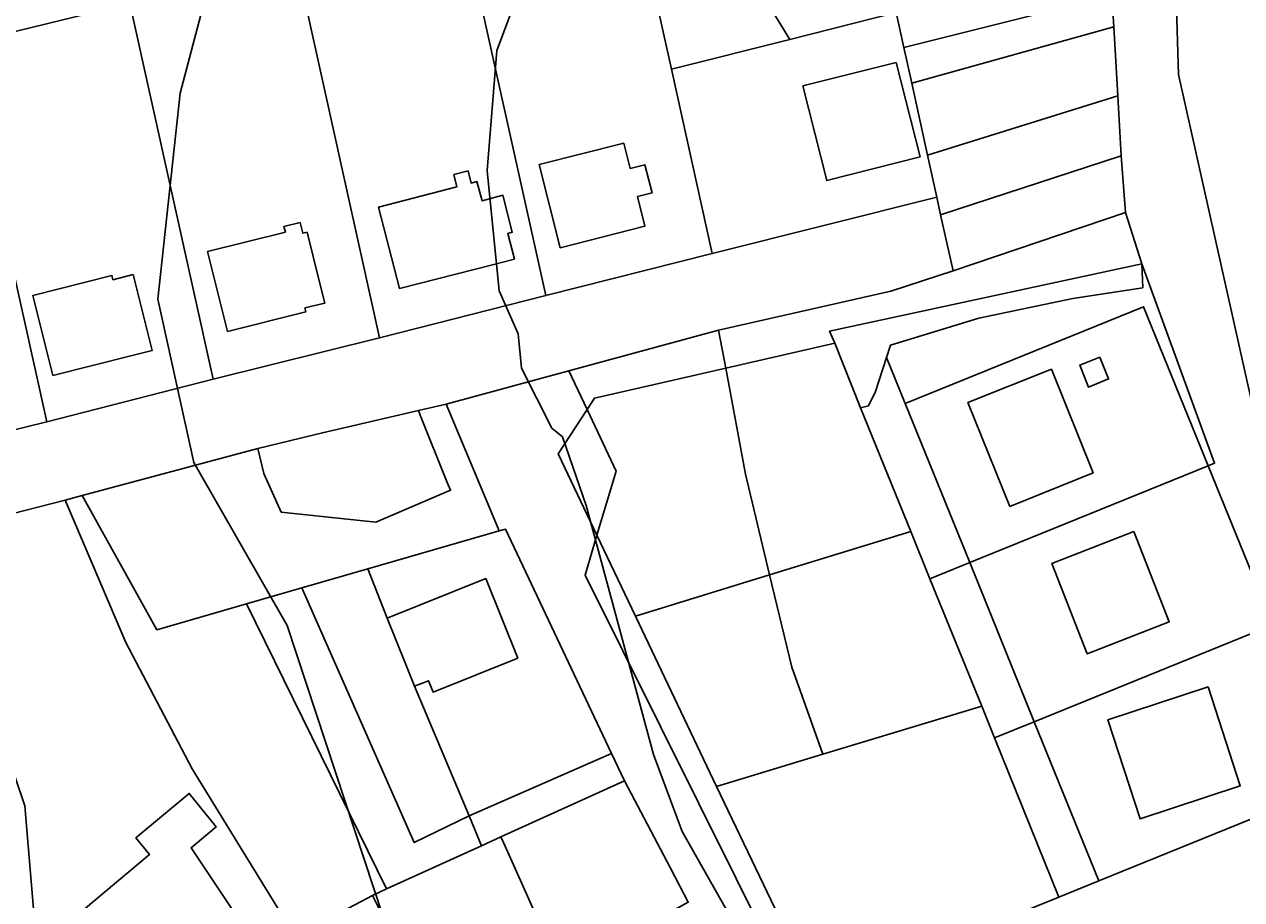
# Model space of a CAD drawing. Extents: x -510989 to -501240, y -1184665 to -1176098.
# Drawn here: x -503763.2 to -503621.3, y -1181830.9 to -1181729 of the extents above; entities that cross this region are included whole.
import ezdxf

# ---------------------------------------------------------------- set-up
doc = ezdxf.new("R2010")
doc.units = 0
for name, color, linetype in [('orna_puda', 7, 'Continuous'), ('ostatni_plocha_x_draha', 7, 'Continuous'), ('ostatni_plocha_x_jina_plocha', 7, 'Continuous'), ('ostatni_plocha_x_neplodna_puda', 7, 'Continuous'), ('ostatni_plocha_x_ostatni_komunikace', 7, 'Continuous'), ('STAV_zaplavove_uzemi', 7, 'Continuous'), ('trvaly_travni_porost', 7, 'Continuous'), ('vodni_plocha_x_zamokrena_plocha', 7, 'Continuous'), ('vrstevnice_01', 7, 'Continuous'), ('vrstevnice_02', 7, 'Continuous'), ('vrstevnice_03', 7, 'Continuous'), ('zahrada', 7, 'Continuous'), ('zastavena_plocha_a_nadvori', 7, 'Continuous')]:
    doc.layers.add(name, color=color, linetype=linetype)

msp = doc.modelspace()

# ---------------------------------------------------------------- linework, layer by layer
at = {"layer": 'orna_puda'}
for points in [[(-503656.79, -1181749.1), (-503656.36, -1181751.14), (-503654.89, -1181757.68), (-503662.15, -1181760.03), (-503682.23, -1181764.59), (-503699.71, -1181769.34), (-503713.98, -1181773.2), (-503717.23, -1181773.96), (-503728.42, -1181776.54), (-503735.94, -1181778.36), (-503756.41, -1181783.86), (-503758.41, -1181784.38), (-503779.79, -1181789.87), (-503796.24, -1181794.25), (-503797.73, -1181787.57), (-503798.37, -1181784.69), (-503779.94, -1181780.06), (-503760.53, -1181775.28), (-503741.16, -1181770.31), (-503721.75, -1181765.49), (-503702.37, -1181760.56), (-503682.98, -1181755.68)], [(-503707.8, -1181787.97), (-503707.08, -1181787.77), (-503694.72, -1181813.9), (-503711.31, -1181821.16), (-503717.66, -1181806.07), (-503716.03, -1181805.43), (-503715.49, -1181806.75), (-503705.64, -1181802.79), (-503709.38, -1181793.5), (-503720.86, -1181798.12), (-503723.12, -1181792.39)]]:
    msp.add_lwpolyline(points, close=True, dxfattribs=at)
at = {"layer": 'ostatni_plocha_x_draha'}
msp.add_lwpolyline([(-503583.52, -1181611.36), (-503586.57, -1181647.49), (-503579.22, -1181699.74), (-503556.11, -1181742.89), (-503555.72, -1181773.46), (-503612.42, -1181794.77), (-503619.35, -1181776.32), (-503628.64, -1181734.82), (-503630.08, -1181687.15), (-503632.14, -1181644.8)], dxfattribs=at)
at = {"layer": 'ostatni_plocha_x_jina_plocha'}
for points in [[(-503660.49, -1181773.14), (-503632.7, -1181761.86), (-503625.18, -1181780.4), (-503652.97, -1181791.67)], [(-503637.81, -1181767.73), (-503640.15, -1181768.66), (-503639.13, -1181771.22), (-503636.79, -1181770.28)], [(-503643.43, -1181769.12), (-503653.18, -1181773.03), (-503648.29, -1181785.12), (-503638.59, -1181781.2)], [(-503625.18, -1181780.4), (-503617.66, -1181798.93), (-503645.45, -1181810.21), (-503652.97, -1181791.67)], [(-503633.83, -1181788.04), (-503643.38, -1181791.76), (-503639.27, -1181802.29), (-503629.72, -1181798.57)], [(-503657.61, -1181793.55), (-503652.97, -1181791.67), (-503645.45, -1181810.21), (-503650.09, -1181812.09), (-503651.56, -1181808.4)], [(-503650.09, -1181812.09), (-503645.45, -1181810.21), (-503637.93, -1181828.74), (-503642.57, -1181830.62)]]:
    msp.add_lwpolyline(points, close=True, dxfattribs=at)
at = {"layer": 'ostatni_plocha_x_neplodna_puda'}
for points in [[(-503617.66, -1181798.93), (-503610.14, -1181817.47), (-503612.17, -1181818.3), (-503637.93, -1181828.74), (-503645.45, -1181810.21)], [(-503625.19, -1181806.15), (-503636.87, -1181809.97), (-503633.12, -1181821.52), (-503621.43, -1181817.68)]]:
    msp.add_lwpolyline(points, close=True, dxfattribs=at)
at = {"layer": 'ostatni_plocha_x_ostatni_komunikace'}
for points in [[(-503630.08, -1181687.15), (-503628.64, -1181734.82), (-503619.35, -1181776.32)], [(-503617.66, -1181798.93), (-503625.18, -1181780.4), (-503624.43, -1181780.09), (-503632.9, -1181756.88), (-503634.81, -1181750.87), (-503635.3, -1181744.3), (-503635.71, -1181737.31), (-503636.19, -1181729.25), (-503636.4, -1181725.57)], [(-503685.77, -1181831.23), (-503687.86, -1181827.25), (-503693.22, -1181817.07), (-503694.72, -1181813.9), (-503707.08, -1181787.77), (-503707.8, -1181787.97), (-503713.98, -1181773.2), (-503699.71, -1181769.34), (-503697.57, -1181773.84), (-503700.95, -1181778.98), (-503696.41, -1181788.49), (-503697.79, -1181793.12), (-503675.79, -1181837.26)], [(-503670.82, -1181842.1), (-503642.57, -1181830.62), (-503637.93, -1181828.74), (-503612.17, -1181818.3)]]:
    msp.add_lwpolyline(points, dxfattribs=at)
for points in [[(-503663.94, -1181771.73), (-503662.67, -1181767.76), (-503660.49, -1181773.14), (-503652.97, -1181791.67), (-503657.61, -1181793.55), (-503659.82, -1181788.04), (-503665.68, -1181773.63), (-503664.78, -1181773.42)], [(-503696.41, -1181788.49), (-503691.91, -1181797.92), (-503682.49, -1181817.73), (-503672.47, -1181838.64), (-503675.79, -1181837.26), (-503697.79, -1181793.12)], [(-503651.56, -1181808.4), (-503650.09, -1181812.09), (-503642.57, -1181830.62), (-503670.82, -1181842.1), (-503672.47, -1181838.64), (-503682.49, -1181817.73), (-503670.07, -1181813.98)]]:
    msp.add_lwpolyline(points, close=True, dxfattribs=at)
at = {"layer": 'STAV_zaplavove_uzemi'}
msp.add_spline([(-502250.32, -1184002.61), (-502355.07, -1183875.41), (-502442.37, -1183790.61), (-502477.29, -1183700.82), (-502532.16, -1183578.61), (-502567.08, -1183448.91), (-502626.05, -1183402.34), (-502705.41, -1183380.59), (-502814.2, -1183349.87), (-502882.03, -1183297.39), (-502931.95, -1183237.24), (-503042.02, -1183107.97), (-503139.64, -1183018.94), (-503222.14, -1182957.59), (-503308.56, -1182839.96), (-503316.24, -1182784.92), (-503330.32, -1182756.77), (-503348.24, -1182719.65), (-503334.16, -1182651.82), (-503323.92, -1182595.5), (-503313.68, -1182526.39), (-503294.1, -1182480.5), (-503251.86, -1182396.03), (-503229.34, -1182314.37), (-503216.1, -1182227.15), (-503242.43, -1182174.5), (-503271.86, -1182129.59), (-503287.34, -1182081.58), (-503343.88, -1182028.1), (-503361.79, -1182008.91), (-503396.35, -1181952.59), (-503442.43, -1181933.39), (-503497.46, -1181888.6), (-503525.62, -1181860.44), (-503528.18, -1181837.4), (-503548.66, -1181767.01), (-503558.9, -1181729.89), (-503576.82, -1181682.53), (-503578.1, -1181621.1), (-503567.86, -1181572.46), (-503552.5, -1181536.63), (-503538.04, -1181458.36), (-503518.33, -1181411.9), (-503509.88, -1181341.51), (-503497.21, -1181207.63), (-503499.77, -1181097.56), (-503498.02, -1181031.35), (-503510.82, -1180970.85), (-503549.22, -1180952.23), (-503571.32, -1180940.6), (-503605.07, -1180937.11), (-503651.61, -1180939.44), (-503671.39, -1180917.33), (-503679.53, -1180892.89), (-503713.27, -1180871.95), (-503727.24, -1180859.15), (-503734.22, -1180833.55), (-503728.4, -1180799.81), (-503741.2, -1180770.72), (-503722.82, -1180725.17), (-503721.54, -1180703.41), (-503731.78, -1180697.01), (-503767.61, -1180699.57), (-503790.65, -1180697.01), (-503817.53, -1180697.01), (-503861.04, -1180686.77), (-503889.2, -1180675.25), (-503900.72, -1180668.85), (-503953.2, -1180679.09), (-503997.99, -1180697.01), (-504063.27, -1180722.61), (-504109.34, -1180749.49), (-504142.62, -1180776.36), (-504177.18, -1180796.84), (-504211.73, -1180817.32), (-504414.98, -1180961.5), (-504472.7, -1180998.11), (-504544.51, -1181068.5), (-504600.82, -1181143.12), (-504621.94, -1181196.62), (-504641.65, -1181267.01), (-504660.25, -1181350.62), (-504634.7, -1181398.32), (-504617.66, -1181447.72), (-504600.62, -1181492.01), (-504587, -1181548.23), (-504592.11, -1181628.29), (-504569.96, -1181682.81), (-504568.26, -1181664.07), (-504554.63, -1181621.48), (-504547.82, -1181597.63)], degree=3, dxfattribs=at)
at = {"layer": 'trvaly_travni_porost'}
for points in [[(-503665.21, -1181712.56), (-503637.63, -1181705.14), (-503636.4, -1181725.57), (-503660.66, -1181731.65), (-503661.55, -1181727.6), (-503673.92, -1181730.73), (-503682.52, -1181716.72)], [(-503712.03, -1181717.01), (-503731.44, -1181721.78), (-503750.87, -1181726.56), (-503770.3, -1181731.29), (-503789.7, -1181736.11), (-503808.21, -1181740.5), (-503807.71, -1181742.65), (-503831.17, -1181748.32), (-503943.7, -1181777.65), (-503977.42, -1181787.41), (-503979.66, -1181779.28), (-503948.94, -1181770.1), (-503923.44, -1181763.61), (-503922.24, -1181766.48), (-503893.25, -1181760.52), (-503870.47, -1181755), (-503870.43, -1181752.01), (-503832.89, -1181740.56), (-503771.12, -1181725.69), (-503750.58, -1181722.17), (-503692.61, -1181712.23)], [(-503691.22, -1181718.49), (-503682.52, -1181716.72), (-503673.92, -1181730.73), (-503687.73, -1181734.2)], [(-503636.19, -1181729.25), (-503659.73, -1181735.83), (-503660.66, -1181731.65), (-503636.4, -1181725.57)], [(-503661.55, -1181727.6), (-503660.66, -1181731.65), (-503659.73, -1181735.83), (-503657.88, -1181744.2), (-503656.79, -1181749.1), (-503682.98, -1181755.68), (-503687.73, -1181734.2), (-503673.92, -1181730.73)], [(-503659.73, -1181735.83), (-503636.19, -1181729.25), (-503635.71, -1181737.31), (-503657.88, -1181744.2)], [(-503770.3, -1181731.29), (-503760.53, -1181775.28), (-503779.94, -1181780.06), (-503789.7, -1181736.11)], [(-503672.41, -1181736.14), (-503669.64, -1181747.16), (-503658.75, -1181744.41), (-503661.56, -1181733.43)], [(-503657.88, -1181744.2), (-503635.71, -1181737.31), (-503635.3, -1181744.3), (-503656.36, -1181751.14), (-503656.79, -1181749.1)], [(-503634.81, -1181750.87), (-503654.89, -1181757.68), (-503656.36, -1181751.14), (-503635.3, -1181744.3)], [(-503632.81, -1181759.67), (-503640.95, -1181760.9), (-503651.92, -1181763.21), (-503662.21, -1181766.34), (-503662.67, -1181767.76), (-503663.94, -1181771.73), (-503664.78, -1181773.42), (-503665.68, -1181773.63), (-503668.7, -1181766.1), (-503669.31, -1181764.69), (-503632.9, -1181756.88)], [(-503632.81, -1181759.67), (-503632.9, -1181756.88), (-503624.43, -1181780.09), (-503625.18, -1181780.4), (-503632.7, -1181761.86), (-503660.49, -1181773.14), (-503662.67, -1181767.76), (-503662.21, -1181766.34), (-503651.92, -1181763.21), (-503640.95, -1181760.9)], [(-503668.7, -1181766.1), (-503665.68, -1181773.63), (-503659.82, -1181788.04), (-503676.29, -1181793.1), (-503679.12, -1181781.35), (-503681.41, -1181769.02)], [(-503681.41, -1181769.02), (-503679.12, -1181781.35), (-503676.29, -1181793.1), (-503691.91, -1181797.92), (-503696.41, -1181788.49), (-503694.16, -1181781), (-503697.57, -1181773.84), (-503696.7, -1181772.51)], [(-503697.57, -1181773.84), (-503694.16, -1181781), (-503696.41, -1181788.49), (-503700.95, -1181778.98)]]:
    msp.add_lwpolyline(points, close=True, dxfattribs=at)
at = {"layer": 'vodni_plocha_x_zamokrena_plocha'}
for points in [[(-503634.81, -1181750.87), (-503632.9, -1181756.88), (-503669.31, -1181764.69), (-503668.7, -1181766.1), (-503681.41, -1181769.02), (-503682.23, -1181764.59), (-503662.15, -1181760.03), (-503654.89, -1181757.68)], [(-503682.23, -1181764.59), (-503681.41, -1181769.02), (-503696.7, -1181772.51), (-503697.57, -1181773.84), (-503699.71, -1181769.34)], [(-503659.82, -1181788.04), (-503657.61, -1181793.55), (-503651.56, -1181808.4), (-503670.07, -1181813.98), (-503673.7, -1181803.86), (-503676.29, -1181793.1)], [(-503676.29, -1181793.1), (-503673.7, -1181803.86), (-503670.07, -1181813.98), (-503682.49, -1181817.73), (-503691.91, -1181797.92)]]:
    msp.add_lwpolyline(points, close=True, dxfattribs=at)
at = {"layer": 'vrstevnice_01'}
msp.add_lwpolyline([(-503790.5, -1181640), (-503787.31, -1181661), (-503785.19, -1181686), (-503788, -1181706), (-503793.5, -1181739), (-503792.81, -1181743), (-503793.19, -1181747), (-503791.09, -1181761), (-503787.5, -1181772), (-503782.41, -1181783), (-503766.5, -1181810), (-503763.09, -1181820), (-503761.59, -1181838), (-503764.09, -1181857), (-503762.91, -1181871), (-503759.09, -1181880), (-503757.31, -1181882), (-503755.59, -1181895)], dxfattribs=at)
at = {"layer": 'vrstevnice_02'}
msp.add_lwpolyline([(-503547, -1182020), (-503561.31, -1182015), (-503571.09, -1182010), (-503586.59, -1182000), (-503619.81, -1181986), (-503633.31, -1181977), (-503642.41, -1181969), (-503673.81, -1181927), (-503674.41, -1181923), (-503673.31, -1181918), (-503678.31, -1181910), (-503685.5, -1181891), (-503688.41, -1181886), (-503706.09, -1181868), (-503715.69, -1181850), (-503732.5, -1181799), (-503743.41, -1181780), (-503747.59, -1181761), (-503745, -1181737), (-503738.91, -1181714), (-503736.5, -1181674), (-503734.41, -1181662), (-503726.09, -1181637)], dxfattribs=at)
at = {"layer": 'vrstevnice_03'}
msp.add_lwpolyline([(-503639, -1181892), (-503639.5, -1181886), (-503641.19, -1181881), (-503644.41, -1181878), (-503645, -1181876), (-503651.31, -1181870), (-503651.91, -1181869), (-503668.31, -1181851), (-503677.69, -1181838), (-503679, -1181835), (-503680.81, -1181833), (-503686.5, -1181823), (-503689.81, -1181814), (-503697.69, -1181785), (-503700.41, -1181777), (-503701.69, -1181776), (-503705.19, -1181769), (-503705.59, -1181765), (-503707.81, -1181760), (-503709.19, -1181746), (-503708.09, -1181732), (-503700.19, -1181711)], dxfattribs=at)
at = {"layer": 'zahrada'}
for points in [[(-503712.03, -1181717.01), (-503692.61, -1181712.23), (-503691.22, -1181718.49), (-503687.73, -1181734.2), (-503682.98, -1181755.68), (-503702.37, -1181760.56)], [(-503712.03, -1181717.01), (-503702.37, -1181760.56), (-503721.75, -1181765.49), (-503731.44, -1181721.78)], [(-503750.87, -1181726.56), (-503731.44, -1181721.78), (-503721.75, -1181765.49), (-503741.16, -1181770.31)], [(-503750.87, -1181726.56), (-503741.16, -1181770.31), (-503760.53, -1181775.28), (-503770.3, -1181731.29)], [(-503693.27, -1181742.81), (-503703.15, -1181745.3), (-503700.71, -1181754.99), (-503690.82, -1181752.49), (-503691.69, -1181749.04), (-503689.99, -1181748.61), (-503690.82, -1181745.32), (-503692.53, -1181745.75)], [(-503711.44, -1181746.05), (-503713.09, -1181746.47), (-503712.73, -1181747.88), (-503721.86, -1181750.25), (-503719.44, -1181759.73), (-503708.44, -1181756.94), (-503706.04, -1181756.33), (-503706.81, -1181753.32), (-503706.28, -1181753.19), (-503707.38, -1181748.88), (-503709.81, -1181749.51), (-503710.4, -1181747.29), (-503711.09, -1181747.46)], [(-503731.01, -1181752.05), (-503732.91, -1181752.52), (-503732.73, -1181753.18), (-503741.8, -1181755.44), (-503739.46, -1181764.74), (-503730.34, -1181762.45), (-503730.45, -1181762.01), (-503728.12, -1181761.43), (-503728.77, -1181758.86), (-503730.2, -1181753.18), (-503730.69, -1181753.31)], [(-503750.48, -1181758.11), (-503752.82, -1181758.71), (-503752.95, -1181758.22), (-503762.17, -1181760.56), (-503759.82, -1181769.87), (-503750.6, -1181767.56), (-503748.25, -1181766.96), (-503749.03, -1181763.84)], [(-503713.98, -1181773.2), (-503707.8, -1181787.97), (-503723.12, -1181792.39), (-503730.8, -1181794.61), (-503737.25, -1181796.46), (-503747.71, -1181799.49), (-503756.41, -1181783.86), (-503735.94, -1181778.36), (-503735.23, -1181781.27), (-503733.23, -1181785.78), (-503722.19, -1181786.95), (-503713.47, -1181783.23), (-503713.87, -1181782.32), (-503717.01, -1181774.5), (-503717.23, -1181773.96)], [(-503779.79, -1181789.87), (-503758.41, -1181784.38), (-503751.32, -1181800.97), (-503743.59, -1181815.67), (-503742.54, -1181817.38), (-503727.25, -1181842.29), (-503730.61, -1181844.54), (-503743.71, -1181824.89), (-503740.8, -1181822.45), (-503743.93, -1181818.55), (-503750.15, -1181823.74), (-503748.55, -1181825.66), (-503761.32, -1181836.34), (-503783.1, -1181811.74), (-503800.33, -1181795.34), (-503796.24, -1181794.25)], [(-503758.41, -1181784.38), (-503756.41, -1181783.86), (-503747.71, -1181799.49), (-503737.25, -1181796.46), (-503720.95, -1181829.68), (-503722.58, -1181830.43), (-503729.57, -1181834.14), (-503730.12, -1181834.43), (-503720.69, -1181850.48), (-503721.85, -1181851.17), (-503727.25, -1181842.29), (-503742.54, -1181817.38), (-503743.59, -1181815.67), (-503751.32, -1181800.97)], [(-503730.8, -1181794.61), (-503723.12, -1181792.39), (-503720.86, -1181798.12), (-503718.68, -1181803.53), (-503717.66, -1181806.07), (-503711.31, -1181821.16), (-503717.7, -1181824.27)], [(-503730.8, -1181794.61), (-503717.7, -1181824.27), (-503711.31, -1181821.16), (-503709.87, -1181824.65), (-503720.95, -1181829.68), (-503737.25, -1181796.46)], [(-503694.72, -1181813.9), (-503693.22, -1181817.07), (-503707.61, -1181823.61), (-503709.87, -1181824.65), (-503711.31, -1181821.16)], [(-503707.61, -1181823.61), (-503707.32, -1181824.25), (-503702.89, -1181834.16), (-503718.48, -1181842.24), (-503722.83, -1181834.36), (-503721.08, -1181833.39), (-503722.58, -1181830.43), (-503720.95, -1181829.68), (-503709.87, -1181824.65)]]:
    msp.add_lwpolyline(points, close=True, dxfattribs=at)
at = {"layer": 'zastavena_plocha_a_nadvori'}
for points in [[(-503672.41, -1181736.14), (-503661.56, -1181733.43), (-503658.75, -1181744.41), (-503669.64, -1181747.16)], [(-503693.27, -1181742.81), (-503692.53, -1181745.75), (-503690.82, -1181745.32), (-503689.99, -1181748.61), (-503691.69, -1181749.04), (-503690.82, -1181752.49), (-503700.71, -1181754.99), (-503703.15, -1181745.3)], [(-503711.44, -1181746.05), (-503711.09, -1181747.46), (-503710.4, -1181747.29), (-503709.81, -1181749.51), (-503707.38, -1181748.88), (-503706.28, -1181753.19), (-503706.81, -1181753.32), (-503706.04, -1181756.33), (-503708.44, -1181756.94), (-503719.44, -1181759.73), (-503721.86, -1181750.25), (-503712.73, -1181747.88), (-503713.09, -1181746.47)], [(-503731.01, -1181752.05), (-503730.69, -1181753.31), (-503730.2, -1181753.18), (-503728.77, -1181758.86), (-503728.12, -1181761.43), (-503730.45, -1181762.01), (-503730.34, -1181762.45), (-503739.46, -1181764.74), (-503741.8, -1181755.44), (-503732.73, -1181753.18), (-503732.91, -1181752.52)], [(-503750.48, -1181758.11), (-503749.03, -1181763.84), (-503748.25, -1181766.96), (-503750.6, -1181767.56), (-503759.82, -1181769.87), (-503762.17, -1181760.56), (-503752.95, -1181758.22), (-503752.82, -1181758.71)], [(-503637.81, -1181767.73), (-503636.79, -1181770.28), (-503639.13, -1181771.22), (-503640.15, -1181768.66)], [(-503643.43, -1181769.12), (-503638.59, -1181781.2), (-503648.29, -1181785.12), (-503653.18, -1181773.03)], [(-503717.01, -1181774.5), (-503713.87, -1181782.32), (-503713.47, -1181783.23), (-503722.19, -1181786.95), (-503733.23, -1181785.78), (-503735.23, -1181781.27), (-503735.94, -1181778.36), (-503728.42, -1181776.54), (-503717.23, -1181773.96)], [(-503633.83, -1181788.04), (-503629.72, -1181798.57), (-503639.27, -1181802.29), (-503643.38, -1181791.76)], [(-503709.38, -1181793.5), (-503705.64, -1181802.79), (-503715.49, -1181806.75), (-503716.03, -1181805.43), (-503717.66, -1181806.07), (-503718.68, -1181803.53), (-503720.86, -1181798.12)], [(-503625.19, -1181806.15), (-503621.43, -1181817.68), (-503633.12, -1181821.52), (-503636.87, -1181809.97)], [(-503693.22, -1181817.07), (-503687.86, -1181827.25), (-503685.77, -1181831.23), (-503702.41, -1181840.41), (-503720.69, -1181850.48), (-503730.12, -1181834.43), (-503729.57, -1181834.14), (-503722.58, -1181830.43), (-503721.08, -1181833.39), (-503722.83, -1181834.36), (-503718.48, -1181842.24), (-503702.89, -1181834.16), (-503707.32, -1181824.25), (-503707.61, -1181823.61)], [(-503740.8, -1181822.45), (-503743.71, -1181824.89), (-503730.61, -1181844.54), (-503727.25, -1181842.29), (-503721.85, -1181851.17), (-503723.84, -1181852.32), (-503723.04, -1181853.47), (-503726.79, -1181856.18), (-503730.08, -1181851.62), (-503737.02, -1181856.62), (-503738.87, -1181857.97), (-503741.14, -1181859.62), (-503761.32, -1181836.34), (-503748.55, -1181825.66), (-503750.15, -1181823.74), (-503743.93, -1181818.55)]]:
    msp.add_lwpolyline(points, close=True, dxfattribs=at)

doc.saveas('drawing.dxf')
